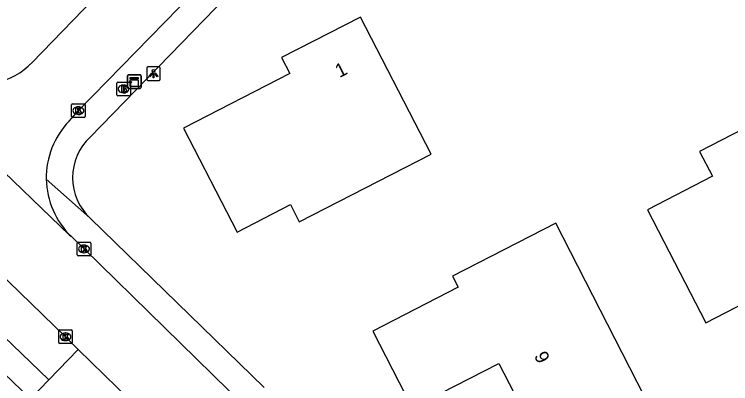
# Model space of a CAD drawing. Extents: x 162722 to 165099, y 384721 to 386283.
# Drawn here: x 163738.6 to 163791.1, y 384903 to 384930.1 of the extents above; entities that cross this region are included whole.
import ezdxf

# ---------------------------------------------------------------- set-up
doc = ezdxf.new("R2010")
doc.units = 0
for name, color, linetype in [('IMGEO_Brandkraan', 7, 'Continuous'), ('IMGEO_Kast', 7, 'Continuous'), ('IMGEO_Kolk', 7, 'Continuous'), ('IMGEO_Lichtpunt', 7, 'Continuous'), ('IMGEO_Pand', 7, 'Continuous'), ('IMGEO_Pand_nummerreeks', 7, 'Continuous'), ('IMGEO_Parkeervlak_open', 7, 'Continuous'), ('IMGEO_Rijbaan_lokaal_open', 7, 'Continuous'), ('IMGEO_Voetpad_open', 7, 'Continuous')]:
    doc.layers.add(name, color=color, linetype=linetype)

msp = doc.modelspace()

# ---------------------------------------------------------------- linework, layer by layer
at = {"layer": 'IMGEO_Brandkraan'}
for p, q in [((163746.089, 384924.175), (163746.089, 384925.027)), ((163746.164, 384925.101), (163747.016, 384925.101)), ((163746.577, 384924.881), (163746.602, 384924.881)), ((163747.09, 384925.027), (163747.09, 384924.175)), ((163746.6, 384924.321), (163746.575, 384924.321)), ((163747.016, 384924.101), (163746.164, 384924.101))]:
    msp.add_line(p, q, dxfattribs=at)
for points in [[(163746.089, 384924.175), (163746.089, 384925.027)], [(163746.164, 384925.101), (163747.016, 384925.101)], [(163747.09, 384925.027), (163747.09, 384924.175)], [(163746.437, 384924.801), (163746.437, 384924.401), (163746.65, 384924.401)], [(163746.668, 384924.801), (163746.437, 384924.801)], [(163746.616, 384924.72), (163746.562, 384924.72), (163746.562, 384924.644)], [(163746.562, 384924.644), (163746.615, 384924.644)], [(163746.624, 384924.568), (163746.562, 384924.568), (163746.562, 384924.487)], [(163746.562, 384924.487), (163746.624, 384924.487)], [(163747.016, 384924.101), (163746.164, 384924.101)]]:
    msp.add_lwpolyline(points, dxfattribs=at)
for centre, radius, start, end in [((163746.166, 384925.025), 0.0765, 91.552, 178.448), ((163746.166, 384925.025), 0.0765, 91.552, 178.448), ((163747.014, 384925.025), 0.0765, 1.552, 88.448), ((163747.014, 384925.025), 0.0765, 1.552, 88.448), ((163746.617, 384924.682), 0.0379, 267.8285, 90.9355), ((163746.625, 384924.527), 0.0404, 269.8759, 90.5077), ((163746.656, 384924.652), 0.251, 268.6676, 293.5347), ((163746.672, 384924.656), 0.145, 59.4692, 91.5367), ((163746.697, 384924.703), 0.0922, 285.5137, 58.1501), ((163746.702, 384924.511), 0.105, 301.3115, 78.989), ((163746.166, 384924.177), 0.0765, 181.552, 268.448), ((163746.166, 384924.177), 0.0765, 181.552, 268.448), ((163747.014, 384924.177), 0.0765, 271.552, 358.448), ((163747.014, 384924.177), 0.0765, 271.552, 358.448)]:
    msp.add_arc(centre, radius, start, end, dxfattribs=at)
for centre, major_axis, ratio, start_param, end_param in [((163746.576, 384924.601), (-0.387, 0.002), 0.722429, 4.712389, 7.853982), ((163746.601, 384924.601), (-0.39, 0.002), 0.717154, 1.570796, 4.712389)]:
    msp.add_ellipse(centre, major_axis=major_axis, ratio=ratio, start_param=start_param, end_param=end_param, dxfattribs=at)
at = {"layer": 'IMGEO_Kast'}
for p, q in [((163746.88, 384924.723), (163746.88, 384925.564)), ((163746.88, 384925.564), (163746.88, 384924.723)), ((163746.955, 384925.648), (163747.796, 384925.648)), ((163747.796, 384925.648), (163746.955, 384925.648)), ((163747.88, 384925.573), (163747.88, 384924.732)), ((163747.88, 384924.732), (163747.88, 384925.573)), ((163747.805, 384924.648), (163746.964, 384924.648)), ((163746.964, 384924.648), (163747.805, 384924.648))]:
    msp.add_line(p, q, dxfattribs=at)
for points in [[(163747.075, 384925.438), (163747.675, 384925.438), (163747.675, 384925.353), (163747.075, 384925.353), (163747.075, 384925.438)], [(163747.075, 384925.263), (163747.675, 384925.263), (163747.675, 384924.774), (163747.075, 384924.774), (163747.075, 384925.263)]]:
    msp.add_lwpolyline(points, dxfattribs=at)
msp.add_circle((163747.159, 384925.112), 0.0377, dxfattribs=at)
for centre, start, end in [((163746.958, 384925.57), 92.4484, 184.2845), ((163746.958, 384925.57), 92.4484, 184.2845), ((163747.802, 384925.57), 2.4484, 94.2845), ((163747.802, 384925.57), 2.4484, 94.2845), ((163746.958, 384924.726), 182.4484, 274.2845), ((163746.958, 384924.726), 182.4484, 274.2845), ((163747.802, 384924.726), 272.4484, 4.2845), ((163747.802, 384924.726), 272.4484, 4.2845)]:
    msp.add_arc(centre, 0.0779, start, end, dxfattribs=at)
at = {"layer": 'IMGEO_Kolk'}
for p, q in [((163742.779, 384922.585), (163742.779, 384923.437)), ((163742.854, 384923.511), (163743.706, 384923.511)), ((163743.267, 384923.291), (163743.292, 384923.291)), ((163743.78, 384923.437), (163743.78, 384922.585)), ((163743.29, 384922.731), (163743.265, 384922.731)), ((163743.706, 384922.511), (163742.854, 384922.511)), ((163743.193, 384912.432), (163743.193, 384913.284)), ((163743.268, 384913.358), (163744.12, 384913.358)), ((163744.194, 384913.284), (163744.194, 384912.432)), ((163743.681, 384913.138), (163743.706, 384913.138)), ((163744.12, 384912.358), (163743.268, 384912.358)), ((163743.704, 384912.578), (163743.679, 384912.578)), ((163741.833, 384905.985), (163741.833, 384906.837)), ((163741.908, 384906.911), (163742.76, 384906.911)), ((163742.321, 384906.691), (163742.346, 384906.691)), ((163742.834, 384906.837), (163742.834, 384905.985)), ((163742.76, 384905.911), (163741.908, 384905.911)), ((163742.344, 384906.131), (163742.319, 384906.131))]:
    msp.add_line(p, q, dxfattribs=at)
for points in [[(163742.779, 384922.585), (163742.779, 384923.437)], [(163742.854, 384923.511), (163743.706, 384923.511)], [(163743.78, 384923.437), (163743.78, 384922.585)], [(163743.1, 384923.211), (163743.223, 384923.211), (163743.223, 384923.06), (163743.353, 384923.211), (163743.517, 384923.211), (163743.371, 384923.06), (163743.524, 384922.811), (163743.372, 384922.811), (163743.287, 384922.975), (163743.223, 384922.908), (163743.223, 384922.811), (163743.1, 384922.811), (163743.1, 384923.211)], [(163743.706, 384922.511), (163742.854, 384922.511)], [(163743.193, 384912.432), (163743.193, 384913.284)], [(163743.268, 384913.358), (163744.12, 384913.358)], [(163744.194, 384913.284), (163744.194, 384912.432)], [(163743.514, 384913.058), (163743.637, 384913.058), (163743.637, 384912.907), (163743.767, 384913.058), (163743.931, 384913.058), (163743.785, 384912.907), (163743.938, 384912.658), (163743.786, 384912.658), (163743.701, 384912.822), (163743.637, 384912.755), (163743.637, 384912.658), (163743.514, 384912.658), (163743.514, 384913.058)], [(163744.12, 384912.358), (163743.268, 384912.358)], [(163741.833, 384905.985), (163741.833, 384906.837)], [(163741.908, 384906.911), (163742.76, 384906.911)], [(163742.154, 384906.611), (163742.277, 384906.611), (163742.277, 384906.46), (163742.407, 384906.611), (163742.571, 384906.611), (163742.425, 384906.46), (163742.578, 384906.211), (163742.426, 384906.211), (163742.341, 384906.375), (163742.277, 384906.308), (163742.277, 384906.211), (163742.154, 384906.211), (163742.154, 384906.611)], [(163742.834, 384906.837), (163742.834, 384905.985)], [(163742.76, 384905.911), (163741.908, 384905.911)]]:
    msp.add_lwpolyline(points, dxfattribs=at)
for centre, start, end in [((163742.856, 384923.435), 91.552, 178.448), ((163742.856, 384923.435), 91.552, 178.448), ((163743.704, 384923.435), 1.552, 88.448), ((163743.704, 384923.435), 1.552, 88.448), ((163742.856, 384922.587), 181.552, 268.448), ((163742.856, 384922.587), 181.552, 268.448), ((163743.704, 384922.587), 271.552, 358.448), ((163743.704, 384922.587), 271.552, 358.448), ((163743.27, 384913.282), 91.552, 178.448), ((163743.27, 384913.282), 91.552, 178.448), ((163744.118, 384913.282), 1.552, 88.448), ((163744.118, 384913.282), 1.552, 88.448), ((163743.27, 384912.434), 181.552, 268.448), ((163743.27, 384912.434), 181.552, 268.448), ((163744.118, 384912.434), 271.552, 358.448), ((163744.118, 384912.434), 271.552, 358.448), ((163741.91, 384906.835), 91.552, 178.448), ((163741.91, 384906.835), 91.552, 178.448), ((163742.758, 384906.835), 1.552, 88.448), ((163742.758, 384906.835), 1.552, 88.448), ((163741.91, 384905.987), 181.552, 268.448), ((163741.91, 384905.987), 181.552, 268.448), ((163742.758, 384905.987), 271.552, 358.448), ((163742.758, 384905.987), 271.552, 358.448)]:
    msp.add_arc(centre, 0.0765, start, end, dxfattribs=at)
for centre, major_axis, ratio, start_param, end_param in [((163743.266, 384923.011), (-0.387, 0.002), 0.722429, 4.712389, 7.853982), ((163743.291, 384923.011), (-0.39, 0.002), 0.717154, 1.570796, 4.712389), ((163743.68, 384912.858), (-0.387, 0.002), 0.722429, 4.712389, 7.853982), ((163743.705, 384912.858), (-0.39, 0.002), 0.717154, 1.570796, 4.712389), ((163742.32, 384906.411), (-0.387, 0.002), 0.722429, 4.712389, 7.853982), ((163742.345, 384906.411), (-0.39, 0.002), 0.717154, 1.570796, 4.712389)]:
    msp.add_ellipse(centre, major_axis=major_axis, ratio=ratio, start_param=start_param, end_param=end_param, dxfattribs=at)
at = {"layer": 'IMGEO_Lichtpunt'}
for p, q in [((163748.292, 384926.127), (163748.292, 384925.32)), ((163748.292, 384926.127), (163748.292, 384925.32)), ((163749.194, 384926.222), (163748.386, 384926.222)), ((163749.194, 384926.222), (163748.386, 384926.222)), ((163749.288, 384925.32), (163749.288, 384926.127)), ((163749.288, 384925.32), (163749.288, 384926.127)), ((163748.386, 384925.226), (163749.194, 384925.226)), ((163748.386, 384925.226), (163749.194, 384925.226))]:
    msp.add_line(p, q, dxfattribs=at)
for points in [[(163748.666, 384925.791), (163748.705, 384925.763), (163748.517, 384925.501), (163748.479, 384925.528), (163748.666, 384925.791)], [(163748.768, 384925.743), (163748.815, 384925.743), (163748.815, 384925.421), (163748.768, 384925.421), (163748.768, 384925.743)], [(163748.878, 384925.763), (163748.916, 384925.79), (163749.103, 384925.528), (163749.064, 384925.5), (163748.878, 384925.763)]]:
    msp.add_lwpolyline(points, dxfattribs=at)
msp.add_circle((163748.791, 384925.925), 0.0994, dxfattribs=at)
for centre, start, end in [((163748.386, 384926.127), 90, 180), ((163748.386, 384926.127), 90, 180), ((163749.194, 384926.127), 0, 90), ((163749.194, 384926.127), 0, 90), ((163748.386, 384925.32), 180, 270), ((163748.386, 384925.32), 180, 270), ((163749.194, 384925.32), 270, 0), ((163749.194, 384925.32), 270, 360)]:
    msp.add_arc(centre, 0.0946, start, end, dxfattribs=at)
at = {"layer": 'IMGEO_Pand'}
for points in [[(163754.916, 384914.101), (163758.837, 384916.113), (163759.487, 384914.845), (163769.153, 384919.805), (163763.981, 384929.883), (163758.18, 384926.906), (163758.783, 384925.73), (163750.999, 384921.736), (163754.916, 384914.101)], [(163798.159, 384917.008), (163799.285, 384917.588), (163796.995, 384922.034), (163796.108, 384923.756), (163788.855, 384920.02), (163789.794, 384918.197), (163785.025, 384915.741), (163787.013, 384911.881), (163789.303, 384907.436), (163795.23, 384910.488), (163796.198, 384908.608), (163796.927, 384908.984), (163796.51, 384909.837), (163797.674, 384910.437), (163798.109, 384909.593), (163801.167, 384911.168), (163798.159, 384917.008)], [(163785.355, 384900.981), (163778.304, 384914.744), (163770.733, 384910.863), (163771.152, 384910.045), (163764.87, 384906.825), (163767.758, 384901.19), (163774.136, 384904.459), (163777.882, 384897.15), (163785.355, 384900.981)]]:
    msp.add_lwpolyline(points, dxfattribs=at)
at = {"layer": 'IMGEO_Parkeervlak_open'}
for points in [[(163755.864, 384933.157), (163744.141, 384921.063)], [(163740.923, 384917.981), (163744.113, 384915.136), (163744.145, 384915.113)], [(163744.145, 384915.113), (163756.92, 384902.682)]]:
    msp.add_lwpolyline(points, dxfattribs=at)
msp.add_arc((163746.913, 384918.09), 4.065, 132.9921, 227.0849, dxfattribs=at)
at = {"layer": 'IMGEO_Rijbaan_lokaal_open'}
for points in [[(163739.897, 384926.539), (163750.364, 384937.388), (163772.76, 384960.515)], [(163742.594, 384922.231), (163743.28, 384923.011), (163753.803, 384933.815), (163754.519, 384934.557)], [(163729.987, 384926.103), (163730.224, 384925.82), (163742.638, 384913.882), (163742.747, 384913.794)], [(163743.27, 384905.487), (163742.334, 384906.411), (163734.773, 384913.719), (163730.72, 384917.677)], [(163755.5, 384901.311), (163743.694, 384912.858), (163742.747, 384913.794)], [(163747.074, 384901.756), (163743.27, 384905.487)]]:
    msp.add_lwpolyline(points, dxfattribs=at)
for centre, radius, start, end in [((163735.945, 384930.498), 5.594, 282.6076, 314.948), ((163746.892, 384918.088), 5.97, 136.0483, 181.0246), ((163746.893, 384918.091), 5.971, 181.0565, 226.0226)]:
    msp.add_arc(centre, radius, start, end, dxfattribs=at)
at = {"layer": 'IMGEO_Voetpad_open'}
for points in [[(163741.103, 384903.254), (163728.529, 384915.354)], [(163739.775, 384901.866), (163727.21, 384913.912)], [(163743.27, 384905.487), (163741.103, 384903.254)], [(163741.103, 384903.254), (163739.775, 384901.866)]]:
    msp.add_lwpolyline(points, dxfattribs=at)

# ---------------------------------------------------------------- texts
at = {"layer": 'IMGEO_Pand_nummerreeks'}
for s, rotation, p in [('1', 27.1663, (163762.435, 384925.402)), ('9', 297.136, (163776.682, 384905.016))]:
    msp.add_text(s, height=1, rotation=rotation, dxfattribs=at).set_placement(p)

doc.saveas('drawing.dxf')
